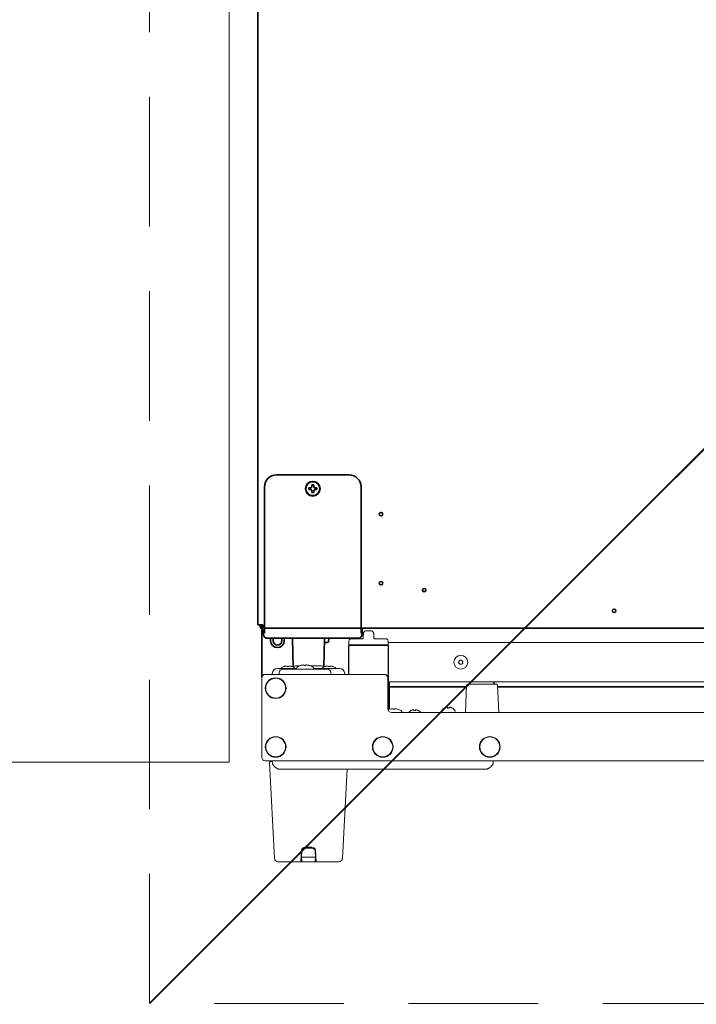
# Model space of a CAD drawing. Extents: x 3940905 to 4145695, y 925352 to 1109797.
# Tile 791 of 1056: x 4036972 to 4037364, y 1101154 to 1101724. Entities that reach past the tile are written whole.
import ezdxf

# ---------------------------------------------------------------- set-up
doc = ezdxf.new("R2010")
doc.units = 0
doc.header["$LTSCALE"] = 750
doc.header["$MEASUREMENT"] = 0
doc.linetypes.add('DASHED', pattern=[0.75, 0.5, -0.25])
doc.layers.get('0').update_dxf_attribs({"linetype": 'CONTINUOUS', "lineweight": 0})
doc.layers.add('CKD Equipments', color=252, linetype='CONTINUOUS', lineweight=0)

# ---------------------------------------------------------------- blocks, each defined once
blk = doc.blocks.new('4')
at = {"color": 1, "linetype": 'DASHED', "ltscale": 0.2, "const_width": 1}
blk.add_lwpolyline([(4049888.81, 1046868.24), (4050788.81, 1047768.24)], dxfattribs=at)
at = {"color": 1, "linetype": 'DASHED', "ltscale": 0.2}
blk.add_lwpolyline([(4049888.81, 1047768.24), (4050788.81, 1047768.24), (4050788.81, 1046868.24), (4049888.81, 1046868.24)], close=True, dxfattribs=at)

msp = doc.modelspace()

# ---------------------------------------------------------------- linework, layer by layer
at = {"layer": 'CKD Equipments', "color": 252, "true_color": 0x989898}
for p, q in [((4037093.63, 1102044.23, -7.61), (4037093.63, 1101294.24, -7.61)), ((4037093.63, 1101294.24, -7.61), (4036654.02, 1101294.24, -7.61))]:
    msp.add_line(p, q, dxfattribs=at)
at = {"layer": 'CKD Equipments', "color": 7, "linetype": 'Continuous', "lineweight": 35}
for p, q in [((4037110.22, 1101373.62, 1423.79), (4037110.22, 1102023.02, 1423.79)), ((4037163.02, 1101460.56, 1423.79), (4037121.02, 1101460.56, 1423.79)), ((4037114.02, 1101453.56, 1423.79), (4037114.02, 1101373.92, 1423.79)), ((4037139.72, 1101453.06, 1423.79), (4037139.72, 1101452.56, 1423.79)), ((4037139.72, 1101452.56, 1423.79), (4037139.72, 1101452.06, 1423.79)), ((4037144.32, 1101452.56, 1423.79), (4037144.32, 1101453.06, 1423.79)), ((4037144.32, 1101452.06, 1423.79), (4037144.32, 1101452.56, 1423.79)), ((4037170.02, 1101373.92, 1423.79), (4037170.02, 1101453.56, 1423.79)), ((4037110.22, 1101373.62, 1423.79), (4037112.02, 1101373.62, 1423.79)), ((4037111.52, 1101373.62, 1423.79), (4037111.52, 1101372.82, 1423.79)), ((4037113.02, 1101373.62, 1423.79), (4037112.02, 1101373.62, 1423.79)), ((4037113.02, 1101371.82, 1423.79), (4037113.02, 1101373.62, 1423.79)), ((4037114.02, 1101373.92, 1423.79), (4037114.02, 1101368.91, 1423.79)), ((4037114.02, 1101371.82, 1423.79), (4037811.51, 1101371.82, 1423.79)), ((4037170.02, 1101373.92, 1423.79), (4037170.02, 1101368.91, 1423.79)), ((4037170.52, 1101371.82, 1423.79), (4037170.52, 1101371.02, 1423.79)), ((4037112.56, 1101343.42, 1423.79), (4037112.56, 1101371.18, 1423.79)), ((4037113.53, 1101371.02, 1423.79), (4037113.53, 1101368.03, 1423.79)), ((4037114.64, 1101366.23, 1423.79), (4037114.64, 1101366.24, 1423.79)), ((4037169.41, 1101366.24, 1423.79), (4037169.4, 1101366.23, 1423.79)), ((4037170.51, 1101368.03, 1423.79), (4037170.51, 1101371.02, 1423.79)), ((4037117.49, 1101366.03, 1423.79), (4037117.52, 1101364.45, 1423.79)), ((4037119, 1101365.98, 1423.79), (4037119.02, 1101364.47, 1423.79)), ((4037163.51, 1101365.98, 1423.79), (4037120.54, 1101365.98, 1423.79)), ((4037124.02, 1101364.47, 1423.79), (4037124.05, 1101365.98, 1423.79)), ((4037125.52, 1101364.45, 1423.79), (4037125.55, 1101365.98, 1423.79)), ((4037130.63, 1101349.35, 1423.79), (4037130.29, 1101365.58, 1423.79)), ((4037148.75, 1101365.58, 1423.79), (4037148.41, 1101349.35, 1423.79)), ((4037148.66, 1101363.52, 1423.79), (4037150.39, 1101363.52, 1423.79)), ((4037151.35, 1101365.4, 1423.79), (4037151.13, 1101364.14, 1423.79)), ((4037231, 1101337.86, 1423.79), (4037186.52, 1101337.86, 1423.79)), ((4037724, 1101337.86, 1423.79), (4037249.04, 1101337.86, 1423.79))]:
    msp.add_line(p, q, dxfattribs=at)
at = {"layer": 'CKD Equipments'}
msp.add_line((4037112.32, 1101372.82, 1423.79), (4037112.32, 1101373.62, 1423.79), dxfattribs=at)
at = {"layer": 'CKD Equipments', "color": 7, "linetype": 'Continuous'}
for p, q in [((4037171.27, 1101366.17, 1423.79), (4037171.27, 1101368.67, 1423.79)), ((4037172.77, 1101370.17, 1423.79), (4037175.77, 1101370.17, 1423.79)), ((4037177.27, 1101368.67, 1423.79), (4037177.27, 1101366.17, 1423.79)), ((4037162.77, 1101361.52, 1423.79), (4037162.77, 1101345.02, 1423.79)), ((4037162.9, 1101362.12, 1423.79), (4037162.9, 1101364.17, 1423.79)), ((4037185.65, 1101362.17, 1423.79), (4037162.9, 1101362.17, 1423.79)), ((4037165.79, 1101362.12, 1423.79), (4037162.9, 1101362.12, 1423.79)), ((4037162.9, 1101345.02, 1423.79), (4037162.9, 1101361.52, 1423.79)), ((4037163.15, 1101361.77, 1423.79), (4037185.4, 1101361.77, 1423.79)), ((4037163.27, 1101362.02, 1423.79), (4037167.78, 1101362.02, 1423.79)), ((4037167.59, 1101361.82, 1423.79), (4037163.47, 1101361.82, 1423.79)), ((4037170.77, 1101365.67, 1423.79), (4037164.4, 1101365.67, 1423.79)), ((4037166.65, 1101362.12, 1423.79), (4037166.73, 1101362.12, 1423.79)), ((4037167.78, 1101362.01, 1423.79), (4037168.25, 1101362.01, 1423.79)), ((4037184.15, 1101365.67, 1423.79), (4037177.77, 1101365.67, 1423.79)), ((4037180.29, 1101362.01, 1423.79), (4037180.77, 1101362.01, 1423.79)), ((4037180.77, 1101362.02, 1423.79), (4037185.27, 1101362.02, 1423.79)), ((4037180.95, 1101361.82, 1423.79), (4037185.08, 1101361.82, 1423.79)), ((4037185.65, 1101362.17, 1423.79), (4037185.65, 1101364.17, 1423.79)), ((4037185.65, 1101363.42, 1423.79), (4037787.31, 1101363.42, 1423.79)), ((4037185.65, 1101361.52, 1423.79), (4037185.65, 1101324.39, 1423.79)), ((4037185.77, 1101324.1, 1423.79), (4037185.77, 1101361.52, 1423.79)), ((4037125.18, 1101349.53, 1423.79), (4037125.18, 1101349.51, 1423.79)), ((4037127.18, 1101349.86, 1423.79), (4037127.18, 1101349.51, 1423.79)), ((4037128.18, 1101349.51, 1423.79), (4037128.18, 1101349.86, 1423.79)), ((4037130.18, 1101349.51, 1423.79), (4037130.18, 1101349.53, 1423.79)), ((4037134.29, 1101349.92, 1423.79), (4037131.92, 1101349.92, 1423.79)), ((4037135.22, 1101350.22, 1423.79), (4037135.22, 1101350.21, 1423.79)), ((4037139.82, 1101350.21, 1423.79), (4037139.82, 1101350.22, 1423.79)), ((4037147.13, 1101349.92, 1423.79), (4037140.75, 1101349.92, 1423.79)), ((4037148.87, 1101349.53, 1423.79), (4037148.87, 1101349.51, 1423.79)), ((4037150.87, 1101349.86, 1423.79), (4037150.87, 1101349.51, 1423.79)), ((4037151.87, 1101349.51, 1423.79), (4037151.87, 1101349.86, 1423.79)), ((4037153.87, 1101349.51, 1423.79), (4037153.87, 1101349.53, 1423.79)), ((4037114.52, 1101345.02, 1423.79), (4037183.52, 1101345.02, 1423.79)), ((4037118.53, 1101345.46, 1423.79), (4037118.52, 1101345.02, 1423.79)), ((4037132.54, 1101348.42, 1423.79), (4037121.53, 1101348.42, 1423.79)), ((4037122.54, 1101346.05, 1423.79), (4037122.52, 1101345.02, 1423.79)), ((4037150.5, 1101348.02, 1423.79), (4037124.54, 1101348.02, 1423.79)), ((4037132.52, 1101348.02, 1423.79), (4037132.52, 1101348.31, 1423.79)), ((4037157.51, 1101348.42, 1423.79), (4037142.51, 1101348.42, 1423.79)), ((4037142.52, 1101348.02, 1423.79), (4037142.52, 1101348.31, 1423.79)), ((4037152.5, 1101346.05, 1423.79), (4037152.52, 1101345.02, 1423.79)), ((4037160.51, 1101345.46, 1423.79), (4037160.52, 1101345.02, 1423.79)), ((4037112.52, 1101297.02, 1423.79), (4037112.52, 1101343.02, 1423.79)), ((4037185.52, 1101343.02, 1423.79), (4037185.52, 1101325.02, 1423.79)), ((4037185.77, 1101340.61, 1423.79), (4037787.31, 1101340.61, 1423.79)), ((4037185.9, 1101324.63, 1423.79), (4037185.9, 1101340.61, 1423.79)), ((4037186.52, 1101340.61, 1423.79), (4037186.52, 1101324.81, 1423.79)), ((4037230.36, 1101323.02, 1423.79), (4037231.04, 1101338.79, 1423.79)), ((4037231.54, 1101339.27, 1423.79), (4037248.5, 1101339.27, 1423.79)), ((4037249, 1101338.79, 1423.79), (4037249.69, 1101323.02, 1423.79)), ((4037186.47, 1101324.82, 1423.79), (4037186.47, 1101324.81, 1423.79)), ((4037785.52, 1101323.02, 1423.79), (4037187.52, 1101323.02, 1423.79)), ((4037191.07, 1101324.81, 1423.79), (4037191.07, 1101324.82, 1423.79)), ((4037198.72, 1101323.99, 1423.79), (4037198.72, 1101323.96, 1423.79)), ((4037200.52, 1101324.51, 1423.79), (4037200.52, 1101323.96, 1423.79)), ((4037201.52, 1101323.96, 1423.79), (4037201.52, 1101324.51, 1423.79)), ((4037203.32, 1101323.96, 1423.79), (4037203.32, 1101323.99, 1423.79)), ((4037216.52, 1101323.42, 1423.79), (4037216.52, 1101323.62, 1423.79)), ((4037218.22, 1101325.49, 1423.79), (4037218.22, 1101325.46, 1423.79)), ((4037220.02, 1101326.01, 1423.79), (4037220.02, 1101325.46, 1423.79)), ((4037221.02, 1101325.46, 1423.79), (4037221.02, 1101326.01, 1423.79)), ((4037222.82, 1101325.46, 1423.79), (4037222.82, 1101325.49, 1423.79)), ((4037224.52, 1101323.42, 1423.79), (4037224.52, 1101323.62, 1423.79)), ((4037249.74, 1101324.23, 1423.79), (4037249.74, 1101324.36, 1423.79)), ((4037858.52, 1101295.02, 1423.79), (4037114.52, 1101295.02, 1423.79)), ((4037119.92, 1101238.41, 1423.79), (4037117.01, 1101293.99, 1423.79)), ((4037117.51, 1101294.52, 1423.79), (4037118.54, 1101294.52, 1423.79)), ((4037118.53, 1101294.52, 1423.79), (4037118.52, 1101295.02, 1423.79)), ((4037118.52, 1101295.02, 1423.79), (4037118.58, 1101293.38, 1423.79)), ((4037246.52, 1101295.02, 1423.79), (4037246.46, 1101293.38, 1423.79)), ((4037246.51, 1101294.45, 1423.79), (4037246.5, 1101294.34, 1423.79)), ((4037246.51, 1101294.45, 1423.79), (4037246.52, 1101295.02, 1423.79)), ((4037122.58, 1101290.02, 1423.79), (4037242.47, 1101290.02, 1423.79)), ((4037161.83, 1101290.02, 1423.79), (4037159.12, 1101238.41, 1423.79)), ((4037135.15, 1101236.52, 1423.79), (4037135.48, 1101242.97, 1423.79)), ((4037135.52, 1101239.37, 1423.79), (4037135.57, 1101242.4, 1423.79)), ((4037137.48, 1101244.87, 1423.79), (4037141.56, 1101244.87, 1423.79)), ((4037137.57, 1101244.37, 1423.79), (4037141.47, 1101244.37, 1423.79)), ((4037139.43, 1101244.62, 1423.79), (4037139.62, 1101244.62, 1423.79)), ((4037143.47, 1101242.4, 1423.79), (4037143.52, 1101239.37, 1423.79)), ((4037143.9, 1101236.52, 1423.79), (4037143.56, 1101242.97, 1423.79)), ((4037121.92, 1101236.52, 1423.79), (4037135.71, 1101236.52, 1423.79)), ((4037135.16, 1101236.72, 1423.79), (4037135.22, 1101236.72, 1423.79)), ((4037135.2, 1101237.62, 1423.79), (4037135.55, 1101237.62, 1423.79)), ((4037135.56, 1101237.52, 1423.79), (4037135.22, 1101237.52, 1423.79)), ((4037135.22, 1101236.72, 1423.79), (4037135.22, 1101237.52, 1423.79)), ((4037135.32, 1101236.72, 1423.79), (4037135.6, 1101236.72, 1423.79)), ((4037135.52, 1101239.37, 1423.79), (4037135.57, 1101236.86, 1423.79)), ((4037135.54, 1101238.11, 1423.79), (4037135.54, 1101238.23, 1423.79)), ((4037136.03, 1101239.12, 1423.79), (4037143.02, 1101239.12, 1423.79)), ((4037142.98, 1101236.37, 1423.79), (4037136.07, 1101236.37, 1423.79)), ((4037143.33, 1101236.52, 1423.79), (4037157.12, 1101236.52, 1423.79)), ((4037143.45, 1101236.72, 1423.79), (4037143.89, 1101236.72, 1423.79)), ((4037143.48, 1101236.86, 1423.79), (4037143.52, 1101239.37, 1423.79)), ((4037143.49, 1101237.62, 1423.79), (4037143.84, 1101237.62, 1423.79)), ((4037143.77, 1101237.52, 1423.79), (4037143.49, 1101237.52, 1423.79)), ((4037143.5, 1101238.23, 1423.79), (4037143.5, 1101238.11, 1423.79)), ((4037143.82, 1101236.72, 1423.79), (4037143.82, 1101237.52, 1423.79))]:
    msp.add_line(p, q, dxfattribs=at)
at = {"layer": 'CKD Equipments', "color": 51, "linetype": 'Continuous', "lineweight": 13}
for p, q in [((4037115.54, 1101366.02, 1423.79), (4037115.53, 1101366.03, 1423.79)), ((4037168.51, 1101366.03, 1423.79), (4037168.51, 1101366.02, 1423.79))]:
    msp.add_line(p, q, dxfattribs=at)
at = {"layer": 'CKD Equipments', "color": 7, "linetype": 'Continuous', "lineweight": 35}
for centre, radius in [((4037142.02, 1101452.56, 1423.79), 4.25), ((4037142.02, 1101452.56, 1423.79), 4), ((4037181.52, 1101437.82, 1423.79), 1), ((4037181.52, 1101397.82, 1423.79), 1), ((4037206.52, 1101393.82, 1423.79), 1), ((4037316.52, 1101381.82, 1423.79), 1)]:
    msp.add_circle(centre, radius, dxfattribs=at)
at = {"layer": 'CKD Equipments', "color": 7, "linetype": 'Continuous'}
for centre, radius in [((4037227.72, 1101352.02, 1423.79), 4), ((4037227.72, 1101352.02, 1423.79), 1.25), ((4037227.72, 1101352.02, 1423.79), 1.15), ((4037120.52, 1101337.02, 1423.79), 6), ((4037120.52, 1101337.02, 1423.79), 5.75), ((4037120.52, 1101303.02, 1423.79), 6), ((4037120.52, 1101303.02, 1423.79), 5.75), ((4037182.52, 1101303.02, 1423.79), 6), ((4037182.52, 1101303.02, 1423.79), 5.75), ((4037244.52, 1101303.02, 1423.79), 6), ((4037244.52, 1101303.02, 1423.79), 5.75)]:
    msp.add_circle(centre, radius, dxfattribs=at)
at = {"layer": 'CKD Equipments', "color": 7, "linetype": 'Continuous', "lineweight": 35}
for centre, radius, start, end in [((4037113.32, 1101372.82, 1423.79), 1.8, 180, 270), ((4037113.32, 1101372.82, 1423.79), 1, 180, 252.5416), ((4037121.52, 1101364.52, 1423.79), 4, 181, 359), ((4037121.52, 1101364.52, 1423.79), 2.5, 181, 359), ((4037128.79, 1101365.52, 1423.79), 1.5, 2.5, 17.9901), ((4037150.25, 1101365.52, 1423.79), 1.5, 162.0099, 177.5), ((4037150.39, 1101364.27, 1423.79), 0.75, 270, 350), ((4037152.09, 1101365.27, 1423.79), 0.75, 108.009, 170)]:
    msp.add_arc(centre, radius, start, end, dxfattribs=at)
at = {"layer": 'CKD Equipments', "color": 7, "linetype": 'Continuous'}
for centre, radius, start, end in [((4037167.52, 1101361.62, 1423.79), 1.8, 162.4637, 167.409), ((4037167.52, 1101361.62, 1423.79), 1, 147.1459, 156.9), ((4037172.19, 1101360.78, 1423.79), 5.62, 165.7544, 167.3292), ((4037167.9, 1101361.66, 1423.79), 0.504, 72.1191, 88.9637), ((4037180.65, 1101361.67, 1423.79), 0.499, 103.3266, 107.9179), ((4037180.65, 1101361.66, 1423.79), 0.503, 91.0225, 103.3303), ((4037125.18, 1101347.91, 1423.79), 1.5, 114.7199, 160.2779), ((4037127.48, 1101342.92, 1423.79), 7, 109.1821, 114.7199), ((4037127.49, 1101342.9, 1423.79), 7.01, 107.6949, 109.259), ((4037127.49, 1101342.89, 1423.79), 7.01, 106.1381, 107.6948), ((4037127.49, 1101342.89, 1423.79), 7.02, 105.8544, 106.1382), ((4037127.49, 1101342.88, 1423.79), 7.02, 104.5816, 105.8543), ((4037127.49, 1101342.88, 1423.79), 7.03, 104.0137, 104.5816), ((4037127.5, 1101342.87, 1423.79), 7.04, 103.0187, 104.0136), ((4037127.5, 1101342.86, 1423.79), 7.04, 102.287, 103.0187), ((4037127.5, 1101342.85, 1423.79), 7.05, 101.4455, 102.287), ((4037127.5, 1101342.84, 1423.79), 7.07, 100.5913, 101.4454), ((4037127.51, 1101342.82, 1423.79), 7.09, 99.8684, 100.5914), ((4037127.51, 1101342.79, 1423.79), 7.11, 98.8538, 99.8681), ((4037127.51, 1101342.77, 1423.79), 7.14, 98.2981, 98.854), ((4037127.52, 1101342.71, 1423.79), 7.19, 96.7465, 98.2965), ((4037126.92, 1101345.68, 1423.79), 4.18, 92.4238, 93.3847), ((4037126.93, 1101345.65, 1423.79), 4.21, 92.1157, 92.4248), ((4037126.93, 1101345.63, 1423.79), 4.24, 91.4767, 92.1154), ((4037126.93, 1101345.6, 1423.79), 4.26, 91.0911, 91.477), ((4037126.93, 1101345.59, 1423.79), 4.27, 90.5358, 91.091), ((4037126.93, 1101345.58, 1423.79), 4.28, 89.5932, 90.536), ((4037126.93, 1101345.59, 1423.79), 4.27, 89.1078, 89.5933), ((4037126.93, 1101345.6, 1423.79), 4.26, 88.6361, 89.1077), ((4037126.93, 1101345.62, 1423.79), 4.24, 88.0516, 88.6363), ((4037126.93, 1101345.64, 1423.79), 4.22, 87.6487, 88.0514), ((4037126.93, 1101345.68, 1423.79), 4.18, 86.6155, 87.6498), ((4037127.68, 1101342.35, 1423.79), 7.18, 86.0076, 93.9924), ((4037128.42, 1101345.68, 1423.79), 4.18, 92.3502, 93.3845), ((4037128.43, 1101345.64, 1423.79), 4.22, 91.9486, 92.3513), ((4037128.43, 1101345.62, 1423.79), 4.24, 91.3637, 91.9484), ((4037128.43, 1101345.6, 1423.79), 4.26, 90.8923, 91.3639), ((4037128.43, 1101345.59, 1423.79), 4.27, 90.4067, 90.8923), ((4037128.43, 1101345.58, 1423.79), 4.28, 89.8971, 90.4068), ((4037128.43, 1101345.58, 1423.79), 4.28, 89.464, 89.8971), ((4037128.43, 1101345.59, 1423.79), 4.27, 88.909, 89.4641), ((4037128.43, 1101345.61, 1423.79), 4.26, 88.523, 88.9089), ((4037128.43, 1101345.63, 1423.79), 4.24, 87.8847, 88.5233), ((4037128.43, 1101345.65, 1423.79), 4.21, 87.5752, 87.8844), ((4037128.43, 1101345.68, 1423.79), 4.18, 86.6153, 87.5762), ((4037127.83, 1101342.71, 1423.79), 7.19, 81.7035, 83.2535), ((4037127.84, 1101342.77, 1423.79), 7.14, 81.146, 81.7019), ((4037127.84, 1101342.79, 1423.79), 7.11, 80.1319, 81.1462), ((4037127.85, 1101342.82, 1423.79), 7.09, 79.4086, 80.1316), ((4037127.85, 1101342.84, 1423.79), 7.07, 78.5546, 79.4087), ((4037127.85, 1101342.85, 1423.79), 7.05, 77.713, 78.5545), ((4037127.86, 1101342.86, 1423.79), 7.04, 76.9813, 77.713), ((4037127.86, 1101342.87, 1423.79), 7.04, 75.9864, 76.9813), ((4037127.86, 1101342.88, 1423.79), 7.03, 75.4184, 75.9863), ((4037127.86, 1101342.88, 1423.79), 7.02, 74.1457, 75.4184), ((4037127.86, 1101342.89, 1423.79), 7.02, 73.8618, 74.1456), ((4037127.86, 1101342.89, 1423.79), 7.01, 72.3052, 73.8619), ((4037127.87, 1101342.9, 1423.79), 7.01, 70.741, 72.3051), ((4037127.88, 1101342.92, 1423.79), 7, 65.2801, 70.8179), ((4037131.92, 1101348.42, 1423.79), 1.5, 90, 143.1534), ((4037130.18, 1101347.91, 1423.79), 1.5, 19.7221, 65.2801), ((4037133.77, 1101348.31, 1423.79), 1.25, 118.6021, 180), ((4037137.52, 1101341.43, 1423.79), 9.08, 104.6676, 118.6021), ((4037137.45, 1101341.55, 1423.79), 8.95, 102.9066, 104.3944), ((4037137.45, 1101341.54, 1423.79), 8.95, 94.6607, 102.9018), ((4037137.44, 1101341.56, 1423.79), 8.94, 93.3503, 94.6547), ((4037137.52, 1101341.43, 1423.79), 8.79, 87.391, 92.609), ((4037137.6, 1101341.56, 1423.79), 8.94, 85.3453, 86.6497), ((4037137.6, 1101341.54, 1423.79), 8.95, 77.0982, 85.3393), ((4037137.6, 1101341.55, 1423.79), 8.95, 75.6056, 77.0934), ((4037137.52, 1101341.43, 1423.79), 9.08, 61.3979, 75.3324), ((4037141.27, 1101348.31, 1423.79), 1.25, 0, 61.3979), ((4037147.13, 1101348.42, 1423.79), 1.5, 36.8466, 90), ((4037148.87, 1101347.91, 1423.79), 1.5, 114.7199, 160.2779), ((4037151.17, 1101342.92, 1423.79), 7, 109.1821, 114.7199), ((4037151.18, 1101342.9, 1423.79), 7.01, 107.6949, 109.259), ((4037151.18, 1101342.89, 1423.79), 7.01, 106.1381, 107.6948), ((4037151.18, 1101342.89, 1423.79), 7.02, 105.8544, 106.1382), ((4037151.18, 1101342.88, 1423.79), 7.02, 104.5816, 105.8543), ((4037151.18, 1101342.88, 1423.79), 7.03, 104.0137, 104.5816), ((4037151.18, 1101342.87, 1423.79), 7.04, 103.0187, 104.0136), ((4037151.19, 1101342.86, 1423.79), 7.04, 102.287, 103.0187), ((4037151.19, 1101342.85, 1423.79), 7.05, 101.4455, 102.287), ((4037151.19, 1101342.84, 1423.79), 7.07, 100.5913, 101.4454), ((4037151.19, 1101342.82, 1423.79), 7.09, 99.8684, 100.5914), ((4037151.2, 1101342.79, 1423.79), 7.11, 98.8538, 99.8681), ((4037151.2, 1101342.77, 1423.79), 7.14, 98.2981, 98.854), ((4037151.21, 1101342.71, 1423.79), 7.19, 96.7465, 98.2965), ((4037150.61, 1101345.68, 1423.79), 4.18, 92.4238, 93.3847), ((4037150.61, 1101345.65, 1423.79), 4.21, 92.1157, 92.4248), ((4037150.61, 1101345.63, 1423.79), 4.24, 91.4767, 92.1154), ((4037150.62, 1101345.6, 1423.79), 4.26, 91.0911, 91.477), ((4037150.62, 1101345.59, 1423.79), 4.27, 90.5358, 91.091), ((4037150.62, 1101345.58, 1423.79), 4.28, 89.5932, 90.536), ((4037150.62, 1101345.59, 1423.79), 4.27, 89.1078, 89.5933), ((4037150.62, 1101345.6, 1423.79), 4.26, 88.6361, 89.1077), ((4037150.62, 1101345.62, 1423.79), 4.24, 88.0516, 88.6363), ((4037150.62, 1101345.64, 1423.79), 4.22, 87.6487, 88.0514), ((4037150.62, 1101345.68, 1423.79), 4.18, 86.6155, 87.6498), ((4037151.37, 1101342.35, 1423.79), 7.18, 86.0076, 93.9924), ((4037152.11, 1101345.68, 1423.79), 4.18, 92.3502, 93.3845), ((4037152.11, 1101345.64, 1423.79), 4.22, 91.9486, 92.3513), ((4037152.11, 1101345.62, 1423.79), 4.24, 91.3637, 91.9484), ((4037152.12, 1101345.6, 1423.79), 4.26, 90.8923, 91.3639), ((4037152.12, 1101345.59, 1423.79), 4.27, 90.4067, 90.8923), ((4037152.12, 1101345.58, 1423.79), 4.28, 89.8971, 90.4068), ((4037152.12, 1101345.58, 1423.79), 4.28, 89.464, 89.8971), ((4037152.12, 1101345.59, 1423.79), 4.27, 88.909, 89.4641), ((4037152.12, 1101345.61, 1423.79), 4.26, 88.523, 88.9089), ((4037152.12, 1101345.63, 1423.79), 4.24, 87.8847, 88.5233), ((4037152.12, 1101345.65, 1423.79), 4.21, 87.5752, 87.8844), ((4037152.12, 1101345.68, 1423.79), 4.18, 86.6153, 87.5762), ((4037151.52, 1101342.71, 1423.79), 7.19, 81.7035, 83.2535), ((4037151.53, 1101342.77, 1423.79), 7.14, 81.146, 81.7019), ((4037151.53, 1101342.79, 1423.79), 7.11, 80.1319, 81.1462), ((4037151.54, 1101342.82, 1423.79), 7.09, 79.4086, 80.1316), ((4037151.54, 1101342.84, 1423.79), 7.07, 78.5546, 79.4087), ((4037151.54, 1101342.85, 1423.79), 7.05, 77.713, 78.5545), ((4037151.54, 1101342.86, 1423.79), 7.04, 76.9813, 77.713), ((4037151.55, 1101342.87, 1423.79), 7.04, 75.9864, 76.9813), ((4037151.55, 1101342.88, 1423.79), 7.03, 75.4184, 75.9863), ((4037151.55, 1101342.88, 1423.79), 7.02, 74.1457, 75.4184), ((4037151.55, 1101342.89, 1423.79), 7.02, 73.8618, 74.1456), ((4037151.55, 1101342.89, 1423.79), 7.01, 72.3052, 73.8619), ((4037151.55, 1101342.9, 1423.79), 7.01, 70.741, 72.3051), ((4037151.57, 1101342.92, 1423.79), 7, 65.2801, 70.8179), ((4037153.87, 1101347.91, 1423.79), 1.5, 19.7221, 65.2801), ((4037114.52, 1101343.02, 1423.79), 2, 90, 180), ((4037121.53, 1101345.42, 1423.79), 3, 90, 179.25), ((4037124.54, 1101346.02, 1423.79), 2, 90, 179), ((4037150.5, 1101346.02, 1423.79), 2, 1, 90), ((4037157.51, 1101345.42, 1423.79), 3, 0.75, 90), ((4037183.52, 1101343.02, 1423.79), 2, 0, 90), ((4037231.54, 1101338.77, 1423.79), 0.5, 90, 177.5), ((4037235.52, 1101338.31, 1423.79), 3, 129.9464, 161.3603), ((4037244.52, 1101338.31, 1423.79), 3, 18.6397, 50.0536), ((4037248.5, 1101338.77, 1423.79), 0.5, 2.5, 90), ((4037187.52, 1101325.02, 1423.79), 2, 180, 270), ((4037188.77, 1101316.03, 1423.79), 9.08, 104.6676, 109.3172), ((4037188.7, 1101316.15, 1423.79), 8.95, 102.9066, 104.3944), ((4037188.7, 1101316.14, 1423.79), 8.95, 94.6607, 102.9018), ((4037188.69, 1101316.16, 1423.79), 8.94, 93.3503, 94.6547), ((4037188.77, 1101316.03, 1423.79), 8.79, 87.391, 92.609), ((4037188.85, 1101316.16, 1423.79), 8.94, 85.3453, 86.6497), ((4037188.85, 1101316.14, 1423.79), 8.95, 77.0982, 85.3393), ((4037188.85, 1101316.15, 1423.79), 8.95, 75.6056, 77.0934), ((4037188.77, 1101316.03, 1423.79), 9.08, 61.3979, 75.3324), ((4037192.52, 1101322.91, 1423.79), 1.25, 4.9143, 61.3979), ((4037201.22, 1101319.9, 1423.79), 4.8, 121.3727, 139.1838), ((4037201.21, 1101319.91, 1423.79), 4.75, 118.9687, 121.5341), ((4037201.21, 1101319.91, 1423.79), 4.75, 118.0074, 118.9684), ((4037201.2, 1101319.92, 1423.79), 4.75, 116.6813, 118.0074), ((4037201.2, 1101319.92, 1423.79), 4.74, 115.5402, 116.6812), ((4037201.2, 1101319.92, 1423.79), 4.74, 114.5722, 115.5402), ((4037201.2, 1101319.93, 1423.79), 4.73, 113.3175, 114.5722), ((4037201.2, 1101319.93, 1423.79), 4.73, 112.5474, 113.3174), ((4037201.19, 1101319.94, 1423.79), 4.72, 111.0025, 112.5476), ((4037201.19, 1101319.94, 1423.79), 4.72, 110.5181, 111.0023), ((4037201.19, 1101319.96, 1423.79), 4.7, 108.4656, 110.5187), ((4037201.18, 1101319.97, 1423.79), 4.68, 107.3773, 108.465), ((4037201.18, 1101319.99, 1423.79), 4.67, 106.3949, 107.3772), ((4037201.17, 1101320.02, 1423.79), 4.64, 104.3176, 106.3964), ((4037200.28, 1101322.52, 1423.79), 2.01, 95.2585, 97.2741), ((4037200.27, 1101322.54, 1423.79), 1.98, 94.6009, 95.2558), ((4037200.27, 1101322.56, 1423.79), 1.97, 93.2167, 94.6016), ((4037200.27, 1101322.57, 1423.79), 1.96, 92.3765, 93.2159), ((4037200.27, 1101322.57, 1423.79), 1.96, 91.1545, 92.3766), ((4037200.27, 1101322.58, 1423.79), 1.95, 89.0742, 91.1541), ((4037200.27, 1101322.57, 1423.79), 1.95, 88.0036, 89.0739), ((4037200.27, 1101322.57, 1423.79), 1.96, 86.9772, 88.0036), ((4037200.27, 1101322.56, 1423.79), 1.97, 85.714, 86.9767), ((4037200.27, 1101322.55, 1423.79), 1.98, 84.8628, 85.7144), ((4037200.27, 1101322.52, 1423.79), 2.01, 82.7256, 84.8599), ((4037201.02, 1101320.2, 1423.79), 3.8, 82.4351, 97.5649), ((4037201.78, 1101322.52, 1423.79), 2.01, 95.1402, 97.2744), ((4037201.77, 1101322.55, 1423.79), 1.98, 94.2856, 95.1373), ((4037201.77, 1101322.56, 1423.79), 1.97, 93.0234, 94.286), ((4037201.77, 1101322.57, 1423.79), 1.96, 91.9963, 93.0229), ((4037201.77, 1101322.57, 1423.79), 1.95, 90.9262, 91.9963), ((4037201.77, 1101322.58, 1423.79), 1.95, 89.8005, 90.9259), ((4037201.77, 1101322.58, 1423.79), 1.95, 88.8459, 89.8005), ((4037201.77, 1101322.57, 1423.79), 1.95, 87.6233, 88.8455), ((4037201.77, 1101322.57, 1423.79), 1.96, 86.7841, 87.6235), ((4037201.77, 1101322.56, 1423.79), 1.97, 85.3984, 86.7833), ((4037201.77, 1101322.54, 1423.79), 1.98, 84.7442, 85.3991), ((4037201.77, 1101322.52, 1423.79), 2.01, 82.7259, 84.7415), ((4037200.87, 1101320.02, 1423.79), 4.64, 73.6036, 75.6824), ((4037200.87, 1101319.99, 1423.79), 4.67, 72.6228, 73.6051), ((4037200.86, 1101319.97, 1423.79), 4.68, 71.535, 72.6227), ((4037200.86, 1101319.96, 1423.79), 4.7, 69.4813, 71.5344), ((4037200.85, 1101319.94, 1423.79), 4.72, 68.9977, 69.4819), ((4037200.85, 1101319.94, 1423.79), 4.72, 67.4524, 68.9975), ((4037200.85, 1101319.93, 1423.79), 4.73, 66.6826, 67.4526), ((4037200.84, 1101319.93, 1423.79), 4.73, 65.4278, 66.6825), ((4037200.84, 1101319.92, 1423.79), 4.74, 64.4598, 65.4278), ((4037200.84, 1101319.92, 1423.79), 4.74, 63.3188, 64.4598), ((4037200.84, 1101319.92, 1423.79), 4.75, 61.9926, 63.3187), ((4037200.84, 1101319.91, 1423.79), 4.75, 61.0316, 61.9926), ((4037200.83, 1101319.91, 1423.79), 4.75, 58.4659, 61.0313), ((4037200.82, 1101319.9, 1423.79), 4.8, 40.8162, 58.6273), ((4037216.92, 1101323.62, 1423.79), 0.4, 149.6988, 180), ((4037220.72, 1101321.4, 1423.79), 4.8, 121.3727, 149.6988), ((4037220.72, 1101320.4, 1423.79), 4.8, 146.0645, 146.7141), ((4037220.71, 1101321.41, 1423.79), 4.75, 118.9687, 121.5341), ((4037220.71, 1101321.41, 1423.79), 4.75, 118.0074, 118.9684), ((4037220.7, 1101321.42, 1423.79), 4.75, 116.6813, 118.0074), ((4037220.7, 1101321.42, 1423.79), 4.74, 115.5402, 116.6812), ((4037220.7, 1101321.42, 1423.79), 4.74, 114.5722, 115.5402), ((4037220.7, 1101321.43, 1423.79), 4.73, 113.3175, 114.5722), ((4037220.7, 1101321.43, 1423.79), 4.73, 112.5474, 113.3174), ((4037220.69, 1101321.44, 1423.79), 4.72, 111.0025, 112.5476), ((4037220.69, 1101321.44, 1423.79), 4.72, 110.5181, 111.0023), ((4037220.69, 1101321.46, 1423.79), 4.7, 108.4656, 110.5187), ((4037220.68, 1101321.47, 1423.79), 4.68, 107.3773, 108.465), ((4037220.68, 1101321.49, 1423.79), 4.67, 106.3949, 107.3772), ((4037220.67, 1101321.52, 1423.79), 4.64, 104.3176, 106.3964), ((4037219.78, 1101324.02, 1423.79), 2.01, 95.2585, 97.2741), ((4037219.77, 1101324.04, 1423.79), 1.98, 94.6009, 95.2558), ((4037219.77, 1101324.06, 1423.79), 1.97, 93.2167, 94.6016), ((4037219.77, 1101324.07, 1423.79), 1.96, 92.3765, 93.2159), ((4037219.77, 1101324.07, 1423.79), 1.96, 91.1545, 92.3766), ((4037219.77, 1101324.08, 1423.79), 1.95, 89.0742, 91.1541), ((4037219.77, 1101324.07, 1423.79), 1.95, 88.0036, 89.0739), ((4037219.77, 1101324.07, 1423.79), 1.96, 86.9772, 88.0036), ((4037219.77, 1101324.06, 1423.79), 1.97, 85.714, 86.9767), ((4037219.77, 1101324.05, 1423.79), 1.98, 84.8628, 85.7144), ((4037219.77, 1101324.02, 1423.79), 2.01, 82.7256, 84.8599), ((4037220.52, 1101321.7, 1423.79), 3.8, 82.4351, 97.5649), ((4037221.28, 1101324.02, 1423.79), 2.01, 95.1402, 97.2744), ((4037221.27, 1101324.05, 1423.79), 1.98, 94.2856, 95.1373), ((4037221.27, 1101324.06, 1423.79), 1.97, 93.0234, 94.286), ((4037221.27, 1101324.07, 1423.79), 1.96, 91.9963, 93.0229), ((4037221.27, 1101324.07, 1423.79), 1.95, 90.9262, 91.9963), ((4037221.27, 1101324.08, 1423.79), 1.95, 89.8005, 90.9259), ((4037221.27, 1101324.08, 1423.79), 1.95, 88.8459, 89.8005), ((4037221.27, 1101324.07, 1423.79), 1.95, 87.6233, 88.8455), ((4037221.27, 1101324.07, 1423.79), 1.96, 86.7841, 87.6235), ((4037221.27, 1101324.06, 1423.79), 1.97, 85.3984, 86.7833), ((4037221.27, 1101324.04, 1423.79), 1.98, 84.7442, 85.3991), ((4037221.27, 1101324.02, 1423.79), 2.01, 82.7259, 84.7415), ((4037220.37, 1101321.52, 1423.79), 4.64, 73.6036, 75.6824), ((4037220.37, 1101321.49, 1423.79), 4.67, 72.6228, 73.6051), ((4037220.36, 1101321.47, 1423.79), 4.68, 71.535, 72.6227), ((4037220.36, 1101321.46, 1423.79), 4.7, 69.4813, 71.5344), ((4037220.35, 1101321.44, 1423.79), 4.72, 68.9977, 69.4819), ((4037220.35, 1101321.44, 1423.79), 4.72, 67.4524, 68.9975), ((4037220.35, 1101321.43, 1423.79), 4.73, 66.6826, 67.4526), ((4037220.34, 1101321.43, 1423.79), 4.73, 65.4278, 66.6825), ((4037220.34, 1101321.42, 1423.79), 4.74, 64.4598, 65.4278), ((4037220.34, 1101321.42, 1423.79), 4.74, 63.3188, 64.4598), ((4037220.34, 1101321.42, 1423.79), 4.75, 61.9926, 63.3187), ((4037220.34, 1101321.41, 1423.79), 4.75, 61.0316, 61.9926), ((4037220.33, 1101321.41, 1423.79), 4.75, 58.4659, 61.0313), ((4037220.32, 1101321.4, 1423.79), 4.8, 30.3012, 58.6273), ((4037220.32, 1101320.4, 1423.79), 4.8, 33.2859, 33.9355), ((4037224.12, 1101323.62, 1423.79), 0.4, 0, 30.3012), ((4037114.52, 1101297.02, 1423.79), 2, 180, 270), ((4037117.51, 1101294.02, 1423.79), 0.5, 90, 183), ((4037127.21, 1101299.7, 1423.79), 10.9, 230.6999, 231.3852), ((4037123.58, 1101293.83, 1423.79), 3.98, 244.9364, 249.0162), ((4037137.48, 1101242.87, 1423.79), 2, 90, 177), ((4037137.57, 1101242.37, 1423.79), 2, 90, 179), ((4037139.43, 1101244.12, 1423.79), 0.5, 90, 148.5372), ((4037139.62, 1101244.12, 1423.79), 0.5, 31.4628, 90), ((4037141.47, 1101242.37, 1423.79), 2, 1, 90), ((4037141.56, 1101242.87, 1423.79), 2, 3, 90), ((4037121.92, 1101238.52, 1423.79), 2, 183, 270), ((4037136.07, 1101236.87, 1423.79), 0.5, 181, 270), ((4037142.98, 1101236.87, 1423.79), 0.5, 270, 359), ((4037157.12, 1101238.52, 1423.79), 2, 270, 357)]:
    msp.add_arc(centre, radius, start, end, dxfattribs=at)
at = {"layer": 'CKD Equipments', "color": 7, "linetype": 'Continuous', "lineweight": 35, "extrusion": (-9.86076e-32, -1.17146e-15, -1)}
msp.add_ellipse((4037121.02, 1101453.56, 1423.79), major_axis=(4.95, -4.95), ratio=0.999695, start_param=2.356347, end_param=3.926839, dxfattribs=at)
at = {"layer": 'CKD Equipments', "color": 7, "linetype": 'Continuous', "lineweight": 35, "extrusion": (-2.85962e-30, -1.17146e-15, -1)}
msp.add_ellipse((4037163.02, 1101453.56, 1423.79), major_axis=(4.95, 4.95), ratio=0.999695, start_param=5.497939, end_param=7.068431, dxfattribs=at)
at = {"layer": 'CKD Equipments', "color": 7, "linetype": 'Continuous', "lineweight": 35, "extrusion": (0, 0, -1)}
for centre, major_axis, ratio, start_param, end_param in [((4037170.04, 1101373.92, 1423.79), (0, 1.72), 0.008727, 3.141593, 4.712389), ((4037115.53, 1101368.03, 1423.79), (1.97, 0.32), 0.99988, 1.731668, 3.302502), ((4037115.54, 1101368.02, 1423.79), (0.89, 1.79), 0.99981, 2.677899, 3.141602), ((4037168.51, 1101368.03, 1423.79), (-1.97, 0.32), 0.99988, 2.980683, 4.551518), ((4037168.51, 1101368.02, 1423.79), (-0.89, 1.79), 0.99981, 3.141584, 3.605286), ((4037120.54, 1101366.02, 1423.79), (-5, 0), 0.008727, 4.712389, 6.265732), ((4037163.51, 1101366.02, 1423.79), (-5, 0), 0.008727, 3.159046, 4.712389)]:
    msp.add_ellipse(centre, major_axis=major_axis, ratio=ratio, start_param=start_param, end_param=end_param, dxfattribs=at)
at = {"layer": 'CKD Equipments', "color": 7, "linetype": 'Continuous', "extrusion": (0, 0, -1)}
for centre, major_axis, ratio, start_param, end_param in [((4037163.27, 1101361.52, 1423.79), (-0.354, 0.354), 0.999924, -0.78536, 0.78536), ((4037163.15, 1101361.52, 1423.79), (-0.177, 0.177), 0.999695, -0.785246, 0.785246), ((4037185.27, 1101361.52, 1423.79), (0.354, 0.354), 0.999924, -0.78536, 0), ((4037185.4, 1101361.52, 1423.79), (-0.177, -0.177), 0.999695, 2.356347, 3.926839), ((4037185.27, 1101361.52, 1423.79), (-0.354, -0.354), 0.999924, 3.141593, 3.534268), ((4037185.27, 1101361.52, 1423.79), (0.354, 0.354), 0.999924, 0.392676, 0.78536)]:
    msp.add_ellipse(centre, major_axis=major_axis, ratio=ratio, start_param=start_param, end_param=end_param, dxfattribs=at)
at = {"layer": 'CKD Equipments', "color": 7, "linetype": 'Continuous', "lineweight": 35}
for points, degree in [([(4037141.02, 1101453.06, 1423.79), (4037140.97, 1101453.06, 1423.79), (4037140.86, 1101453.06, 1423.79), (4037140.7, 1101453.06, 1423.79), (4037140.54, 1101453.06, 1423.79), (4037140.38, 1101453.06, 1423.79), (4037140.23, 1101453.06, 1423.79), (4037140.08, 1101453.06, 1423.79), (4037139.91, 1101453.06, 1423.79), (4037139.79, 1101453.06, 1423.79), (4037139.72, 1101453.06, 1423.79)], 3), ([(4037141.52, 1101453.56, 1423.79), (4037141.5, 1101453.53, 1423.79), (4037141.44, 1101453.48, 1423.79), (4037141.37, 1101453.41, 1423.79), (4037141.3, 1101453.34, 1423.79), (4037141.23, 1101453.27, 1423.79), (4037141.16, 1101453.2, 1423.79), (4037141.09, 1101453.13, 1423.79), (4037141.04, 1101453.08, 1423.79), (4037141.02, 1101453.06, 1423.79)], 3), ([(4037141.02, 1101452.06, 1423.79), (4037141.05, 1101452.04, 1423.79), (4037141.09, 1101451.99, 1423.79), (4037141.16, 1101451.92, 1423.79), (4037141.24, 1101451.85, 1423.79), (4037141.31, 1101451.77, 1423.79), (4037141.38, 1101451.7, 1423.79), (4037141.45, 1101451.63, 1423.79), (4037141.5, 1101451.58, 1423.79), (4037141.52, 1101451.56, 1423.79)], 3), ([(4037142.52, 1101454.86, 1423.79), (4037142.35, 1101454.86, 1423.79), (4037142.02, 1101454.86, 1423.79), (4037141.69, 1101454.86, 1423.79), (4037141.52, 1101454.86, 1423.79)], 3), ([(4037142.52, 1101453.56, 1423.79), (4037142.52, 1101453.61, 1423.79), (4037142.52, 1101453.72, 1423.79), (4037142.52, 1101453.88, 1423.79), (4037142.52, 1101454.04, 1423.79), (4037142.52, 1101454.2, 1423.79), (4037142.52, 1101454.35, 1423.79), (4037142.52, 1101454.51, 1423.79), (4037142.52, 1101454.67, 1423.79), (4037142.52, 1101454.8, 1423.79), (4037142.52, 1101454.86, 1423.79)], 3), ([(4037143.02, 1101453.06, 1423.79), (4037143, 1101453.08, 1423.79), (4037142.95, 1101453.13, 1423.79), (4037142.88, 1101453.2, 1423.79), (4037142.81, 1101453.27, 1423.79), (4037142.74, 1101453.35, 1423.79), (4037142.66, 1101453.42, 1423.79), (4037142.59, 1101453.49, 1423.79), (4037142.55, 1101453.54, 1423.79), (4037142.52, 1101453.56, 1423.79)], 3), ([(4037142.52, 1101451.56, 1423.79), (4037142.55, 1101451.59, 1423.79), (4037142.6, 1101451.64, 1423.79), (4037142.67, 1101451.71, 1423.79), (4037142.74, 1101451.78, 1423.79), (4037142.81, 1101451.85, 1423.79), (4037142.88, 1101451.92, 1423.79), (4037142.95, 1101451.99, 1423.79), (4037143, 1101452.04, 1423.79), (4037143.02, 1101452.06, 1423.79)], 3), ([(4037143.02, 1101452.06, 1423.79), (4037143.08, 1101452.06, 1423.79), (4037143.18, 1101452.06, 1423.79), (4037143.35, 1101452.06, 1423.79), (4037143.5, 1101452.06, 1423.79), (4037143.66, 1101452.06, 1423.79), (4037143.81, 1101452.06, 1423.79), (4037143.97, 1101452.06, 1423.79), (4037144.13, 1101452.06, 1423.79), (4037144.26, 1101452.06, 1423.79), (4037144.32, 1101452.06, 1423.79)], 3), ([(4037141.52, 1101451.56, 1423.79), (4037141.52, 1101451.51, 1423.79), (4037141.52, 1101451.4, 1423.79), (4037141.52, 1101451.24, 1423.79), (4037141.52, 1101451.08, 1423.79), (4037141.52, 1101450.92, 1423.79), (4037141.52, 1101450.77, 1423.79), (4037141.52, 1101450.61, 1423.79), (4037141.52, 1101450.45, 1423.79), (4037141.52, 1101450.32, 1423.79), (4037141.52, 1101450.26, 1423.79)], 3), ([(4037141.52, 1101450.26, 1423.79), (4037141.69, 1101450.26, 1423.79), (4037142.02, 1101450.26, 1423.79), (4037142.35, 1101450.26, 1423.79), (4037142.52, 1101450.26, 1423.79)], 3), ([(4037169.4, 1101366.23, 1423.79), (4037168.98, 1101366.08, 1423.79)], 1)]:
    msp.add_open_spline(points, degree=degree, dxfattribs=at)
for points, knots in [([(4037139.72, 1101452.06, 1423.79), (4037139.92, 1101452.06, 1423.79), (4037140.13, 1101452.06, 1423.79), (4037140.46, 1101452.06, 1423.79), (4037140.57, 1101452.06, 1423.79), (4037140.79, 1101452.06, 1423.79), (4037140.91, 1101452.06, 1423.79), (4037141.02, 1101452.06, 1423.79)], [0, 0, 0, 0, 0.5, 0.5, 0.75, 0.75, 1, 1, 1, 1]), ([(4037141.52, 1101454.86, 1423.79), (4037141.52, 1101454.66, 1423.79), (4037141.52, 1101454.45, 1423.79), (4037141.52, 1101454.12, 1423.79), (4037141.52, 1101454.01, 1423.79), (4037141.52, 1101453.79, 1423.79), (4037141.52, 1101453.68, 1423.79), (4037141.52, 1101453.56, 1423.79)], [0, 0, 0, 0, 0.5, 0.5, 0.75, 0.75, 1, 1, 1, 1]), ([(4037144.32, 1101453.06, 1423.79), (4037144.12, 1101453.06, 1423.79), (4037143.91, 1101453.06, 1423.79), (4037143.58, 1101453.06, 1423.79), (4037143.47, 1101453.06, 1423.79), (4037143.25, 1101453.06, 1423.79), (4037143.14, 1101453.06, 1423.79), (4037143.02, 1101453.06, 1423.79)], [0, 0, 0, 0, 0.5, 0.5, 0.75, 0.75, 1, 1, 1, 1]), ([(4037142.52, 1101450.26, 1423.79), (4037142.52, 1101450.46, 1423.79), (4037142.52, 1101450.67, 1423.79), (4037142.52, 1101451, 1423.79), (4037142.52, 1101451.11, 1423.79), (4037142.52, 1101451.33, 1423.79), (4037142.52, 1101451.44, 1423.79), (4037142.52, 1101451.56, 1423.79)], [0, 0, 0, 0, 0.5, 0.5, 0.75, 0.75, 1, 1, 1, 1]), ([(4037117.54, 1101365.99, 1423.79), (4037117.38, 1101365.99, 1423.79), (4037116.82, 1101365.99, 1423.79), (4037116.11, 1101366, 1423.79), (4037115.65, 1101366.01, 1423.79), (4037115.46, 1101366.02, 1423.79), (4037115.33, 1101366.03, 1423.79), (4037115.13, 1101366.06, 1423.79), (4037114.89, 1101366.12, 1423.79), (4037114.72, 1101366.19, 1423.79), (4037114.64, 1101366.23, 1423.79)], [0, 0, 0, 0, 0.102873, 0.397983, 0.696525, 0.798347, 0.853967, 0.887999, 0.948669, 1, 1, 1, 1])]:
    msp.add_open_spline(points, degree=3, knots=knots, dxfattribs=at)
msp.add_rational_spline([(4037170.49, 1101369.16, 1423.79), (4037170.68, 1101368.88, 1423.79), (4037170.87, 1101368.61, 1423.79), (4037171.07, 1101368.34, 1423.79), (4037171.27, 1101368.07, 1423.79)], [0.53577206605, 0.535352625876, 0.535055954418, 0.534882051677, 0.534830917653], degree=4, dxfattribs=at)
at = {"layer": 'CKD Equipments', "color": 7, "linetype": 'Continuous'}
for points, knots in [([(4037170.77, 1101365.67, 1423.79), (4037170.9, 1101365.67, 1423.79), (4037171.16, 1101365.77, 1423.79), (4037171.27, 1101366.04, 1423.79), (4037171.27, 1101366.17, 1423.79)], [0, 0, 0, 0, 0.5, 1, 1, 1, 1]), ([(4037172.77, 1101370.17, 1423.79), (4037172.58, 1101370.17, 1423.79), (4037172.18, 1101370.09, 1423.79), (4037171.68, 1101369.75, 1423.79), (4037171.35, 1101369.26, 1423.79), (4037171.27, 1101368.86, 1423.79), (4037171.27, 1101368.67, 1423.79)], [0, 0, 0, 0, 0.250005, 0.5, 0.749994, 1, 1, 1, 1]), ([(4037175.77, 1101370.17, 1423.79), (4037175.97, 1101370.17, 1423.79), (4037176.36, 1101370.09, 1423.79), (4037176.86, 1101369.75, 1423.79), (4037177.19, 1101369.26, 1423.79), (4037177.27, 1101368.86, 1423.79), (4037177.27, 1101368.67, 1423.79)], [0, 0, 0, 0, 0.250005, 0.5, 0.749995, 1, 1, 1, 1]), ([(4037164.4, 1101365.67, 1423.79), (4037164.2, 1101365.67, 1423.79), (4037163.81, 1101365.59, 1423.79), (4037163.31, 1101365.25, 1423.79), (4037162.97, 1101364.76, 1423.79), (4037162.9, 1101364.36, 1423.79), (4037162.9, 1101364.17, 1423.79)], [0, 0, 0, 0, 0.250005, 0.5, 0.749994, 1, 1, 1, 1]), ([(4037168.39, 1101361.77, 1423.79), (4037168.37, 1101361.85, 1423.79), (4037168.29, 1101362.02, 1423.79), (4037168.13, 1101362.12, 1423.79), (4037168.05, 1101362.14, 1423.79)], [0, 0, 0, 0, 0.500068, 1, 1, 1, 1]), ([(4037180.16, 1101361.77, 1423.79), (4037180.17, 1101361.85, 1423.79), (4037180.26, 1101362.02, 1423.79), (4037180.41, 1101362.12, 1423.79), (4037180.49, 1101362.14, 1423.79)], [0, 0, 0, 0, 0.500068, 1, 1, 1, 1]), ([(4037184.15, 1101365.67, 1423.79), (4037184.34, 1101365.67, 1423.79), (4037184.74, 1101365.59, 1423.79), (4037185.23, 1101365.25, 1423.79), (4037185.57, 1101364.76, 1423.79), (4037185.65, 1101364.36, 1423.79), (4037185.65, 1101364.17, 1423.79)], [0, 0, 0, 0, 0.250005, 0.5, 0.749995, 1, 1, 1, 1]), ([(4037136.92, 1101350.48, 1423.79), (4037136.92, 1101350.48, 1423.79), (4037136.93, 1101350.47, 1423.79), (4037136.93, 1101350.47, 1423.79), (4037136.94, 1101350.47, 1423.79)], [0, 0, 0, 0, 0.493429, 1, 1, 1, 1]), ([(4037136.94, 1101350.47, 1423.79), (4037136.97, 1101350.44, 1423.79), (4037137.05, 1101350.36, 1423.79), (4037137.1, 1101350.27, 1423.79), (4037137.12, 1101350.21, 1423.79)], [0, 0, 0, 0, 0.413042, 1, 1, 1, 1]), ([(4037137.92, 1101350.21, 1423.79), (4037137.95, 1101350.27, 1423.79), (4037138, 1101350.36, 1423.79), (4037138.07, 1101350.44, 1423.79), (4037138.11, 1101350.47, 1423.79)], [0, 0, 0, 0, 0.586958, 1, 1, 1, 1]), ([(4037138.11, 1101350.47, 1423.79), (4037138.11, 1101350.47, 1423.79), (4037138.11, 1101350.47, 1423.79), (4037138.12, 1101350.48, 1423.79), (4037138.12, 1101350.48, 1423.79)], [0, 0, 0, 0, 0.506571, 1, 1, 1, 1]), ([(4037188.17, 1101325.08, 1423.79), (4037188.17, 1101325.08, 1423.79), (4037188.18, 1101325.07, 1423.79), (4037188.18, 1101325.07, 1423.79), (4037188.19, 1101325.07, 1423.79)], [0, 0, 0, 0, 0.493429, 1, 1, 1, 1]), ([(4037188.19, 1101325.07, 1423.79), (4037188.22, 1101325.04, 1423.79), (4037188.3, 1101324.96, 1423.79), (4037188.35, 1101324.87, 1423.79), (4037188.37, 1101324.81, 1423.79)], [0, 0, 0, 0, 0.413042, 1, 1, 1, 1]), ([(4037189.17, 1101324.81, 1423.79), (4037189.2, 1101324.87, 1423.79), (4037189.25, 1101324.96, 1423.79), (4037189.32, 1101325.04, 1423.79), (4037189.36, 1101325.07, 1423.79)], [0, 0, 0, 0, 0.586958, 1, 1, 1, 1]), ([(4037189.36, 1101325.07, 1423.79), (4037189.36, 1101325.07, 1423.79), (4037189.36, 1101325.07, 1423.79), (4037189.37, 1101325.08, 1423.79), (4037189.37, 1101325.08, 1423.79)], [0, 0, 0, 0, 0.506571, 1, 1, 1, 1]), ([(4037122.58, 1101290.02, 1423.79), (4037122.43, 1101290.02, 1423.79), (4037122.2, 1101290.09, 1423.79), (4037121.88, 1101290.23, 1423.79), (4037121.57, 1101290.38, 1423.79), (4037121.2, 1101290.62, 1423.79), (4037120.74, 1101290.93, 1423.79), (4037120.23, 1101291.33, 1423.79), (4037119.82, 1101291.69, 1423.79), (4037119.51, 1101292, 1423.79), (4037119.29, 1101292.23, 1423.79), (4037119.06, 1101292.47, 1423.79), (4037118.87, 1101292.74, 1423.79), (4037118.69, 1101293.02, 1423.79), (4037118.58, 1101293.23, 1423.79), (4037118.58, 1101293.38, 1423.79)], [0, 0, 0, 0, 0.0625, 0.125, 0.1875, 0.25, 0.375, 0.5, 0.625, 0.6875, 0.75, 0.8125, 0.875, 0.9375, 1, 1, 1, 1]), ([(4037118.88, 1101292.74, 1423.79), (4037118.87, 1101292.74, 1423.79), (4037118.81, 1101292.83, 1423.79), (4037118.75, 1101292.93, 1423.79), (4037118.69, 1101293.03, 1423.79), (4037118.69, 1101293.03, 1423.79)], [0, 0, 0, 0, 0.02406, 0.977892, 1, 1, 1, 1]), ([(4037119.82, 1101291.7, 1423.79), (4037119.79, 1101291.72, 1423.79), (4037119.62, 1101291.89, 1423.79), (4037119.45, 1101292.06, 1423.79), (4037119.31, 1101292.21, 1423.79)], [0, 0, 0, 0, 0.139504, 1, 1, 1, 1]), ([(4037242.47, 1101290.02, 1423.79), (4037242.62, 1101290.02, 1423.79), (4037242.85, 1101290.09, 1423.79), (4037243.17, 1101290.23, 1423.79), (4037243.47, 1101290.39, 1423.79), (4037243.85, 1101290.62, 1423.79), (4037244.3, 1101290.93, 1423.79), (4037244.82, 1101291.33, 1423.79), (4037245.31, 1101291.76, 1423.79), (4037245.69, 1101292.15, 1423.79), (4037245.97, 1101292.48, 1423.79), (4037246.17, 1101292.74, 1423.79), (4037246.33, 1101292.97, 1423.79), (4037246.42, 1101293.18, 1423.79), (4037246.46, 1101293.3, 1423.79), (4037246.46, 1101293.38, 1423.79)], [0, 0, 0, 0, 0.0625, 0.125, 0.1875, 0.25, 0.375, 0.5, 0.625, 0.75, 0.8125, 0.875, 0.9375, 0.96875, 1, 1, 1, 1]), ([(4037246.51, 1101294.38, 1423.79), (4037246.51, 1101294.39, 1423.79), (4037246.51, 1101294.41, 1423.79), (4037246.51, 1101294.44, 1423.79), (4037246.51, 1101294.45, 1423.79)], [0, 0, 0, 0, 0.486305, 1, 1, 1, 1]), ([(4037121.23, 1101290.6, 1423.79), (4037121.06, 1101290.71, 1423.79), (4037120.9, 1101290.82, 1423.79), (4037120.73, 1101290.94, 1423.79), (4037120.73, 1101290.94, 1423.79)], [0, 0, 0, 0, 0.966345, 1, 1, 1, 1]), ([(4037242.47, 1101290.02, 1423.79), (4037242.62, 1101290.02, 1423.79), (4037242.75, 1101290.06, 1423.79), (4037242.88, 1101290.11, 1423.79), (4037242.89, 1101290.11, 1423.79)], [0, 0, 0, 0, 0.871353, 1, 1, 1, 1]), ([(4037135.53, 1101239.26, 1423.79), (4037135.56, 1101239.2, 1423.79), (4037135.76, 1101239.15, 1423.79), (4037135.91, 1101239.13, 1423.79), (4037136.02, 1101239.12, 1423.79)], [0, 0, 0, 0, 0.379419, 1, 1, 1, 1]), ([(4037143.51, 1101239.26, 1423.79), (4037143.49, 1101239.2, 1423.79), (4037143.28, 1101239.15, 1423.79), (4037143.12, 1101239.13, 1423.79), (4037143.02, 1101239.12, 1423.79)], [0, 0, 0, 0, 0.379656, 1, 1, 1, 1])]:
    msp.add_open_spline(points, degree=3, knots=knots, dxfattribs=at)
for points in [[(4037177.77, 1101365.67, 1423.79), (4037177.64, 1101365.67, 1423.79), (4037177.38, 1101365.77, 1423.79), (4037177.27, 1101366.04, 1423.79), (4037177.27, 1101366.17, 1423.79)], [(4037167.59, 1101361.82, 1423.79), (4037167.67, 1101361.82, 1423.79), (4037167.74, 1101361.8, 1423.79), (4037167.81, 1101361.77, 1423.79)], [(4037167.91, 1101362.17, 1423.79), (4037167.97, 1101362.17, 1423.79), (4037168.04, 1101362.15, 1423.79), (4037168.11, 1101362.12, 1423.79)], [(4037180.74, 1101361.77, 1423.79), (4037180.8, 1101361.8, 1423.79), (4037180.88, 1101361.82, 1423.79), (4037180.95, 1101361.82, 1423.79)], [(4037246.35, 1101293.03, 1423.79), (4037246.41, 1101293.13, 1423.79), (4037246.46, 1101293.23, 1423.79), (4037246.46, 1101293.38, 1423.79)], [(4037242.89, 1101290.11, 1423.79), (4037242.98, 1101290.15, 1423.79), (4037243.07, 1101290.19, 1423.79), (4037243.15, 1101290.22, 1423.79)], [(4037135.52, 1101239.35, 1423.79), (4037135.52, 1101239.32, 1423.79), (4037135.52, 1101239.29, 1423.79), (4037135.53, 1101239.26, 1423.79)], [(4037143.52, 1101239.35, 1423.79), (4037143.52, 1101239.32, 1423.79), (4037143.52, 1101239.29, 1423.79), (4037143.51, 1101239.26, 1423.79)]]:
    msp.add_open_spline(points, degree=3, dxfattribs=at)

# ---------------------------------------------------------------- block references
msp.add_blockref('4', (-12841.29, 54286.19, -7.61))

doc.saveas('drawing.dxf')
